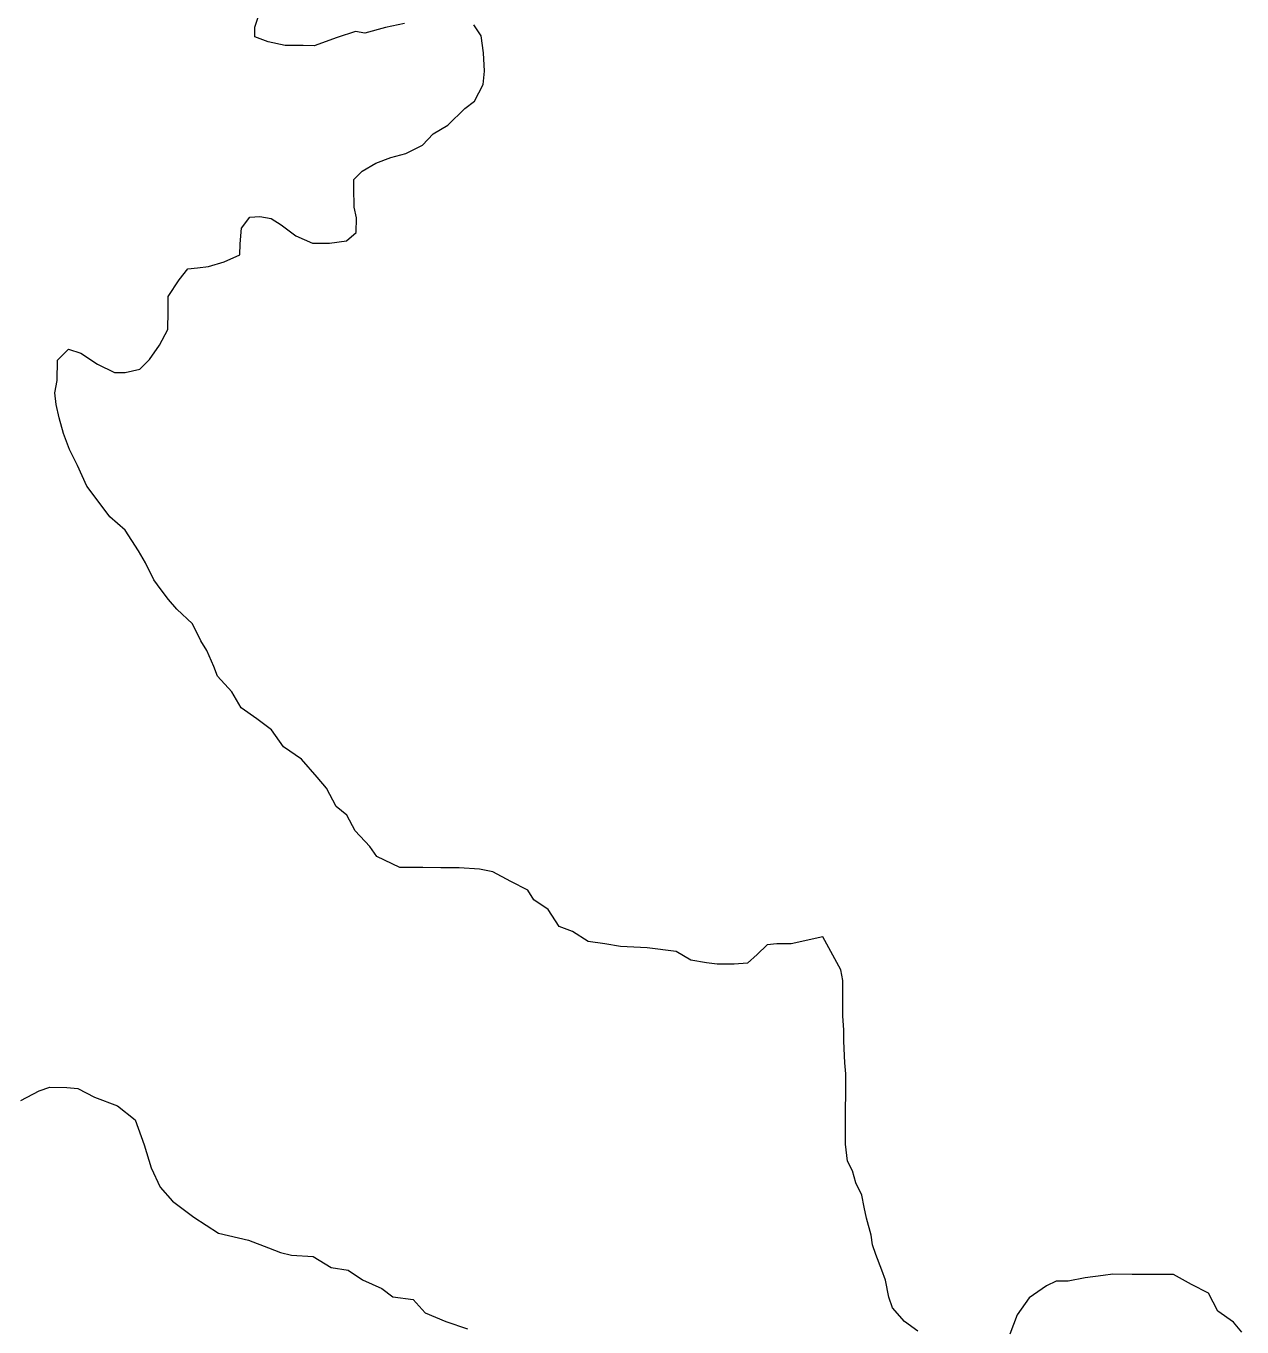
# Model space of a CAD drawing. Extents: x 553962 to 842807, y 8883888 to 9032388.
# Drawn here: x 803964.8 to 804216.2, y 9015600 to 9015869 of the extents above; entities that cross this region are included whole.
import ezdxf

# ---------------------------------------------------------------- set-up
doc = ezdxf.new("R2010")
doc.units = 0
doc.header["$LTSCALE"] = 20
doc.layers.add('23', color=7, linetype='Continuous', lineweight=13)
doc.layers.add('25', color=7, linetype='Continuous', lineweight=13)

msp = doc.modelspace()

# ---------------------------------------------------------------- linework, layer by layer
at = {"layer": '23'}
for points in [[(804043.07, 9015869.48), (804039.11, 9015868.63), (804034.86, 9015867.5), (804032.9, 9015867.83), (804029.13, 9015866.6), (804024.37, 9015864.88), (804022.12, 9015864.9), (804018.37, 9015864.92), (804014.87, 9015865.7), (804012.13, 9015866.72), (804012.14, 9015868.72), (804012.91, 9015871.22)], [(804046.75, 9015844.3), (804046.75, 9015844.3), (804048.99, 9015846.7), (804052.01, 9015848.43), (804055.53, 9015851.91), (804057.55, 9015853.4), (804059.32, 9015856.89), (804059.6, 9015859.64), (804059.37, 9015863.4), (804058.9, 9015866.91), (804057.42, 9015869.17)], [(804129.52, 9015680.68), (804123, 9015679.22), (804120, 9015679.24), (804118, 9015679), (804115.98, 9015677.01), (804113.97, 9015675.27), (804111.21, 9015675.04), (804107.71, 9015675.06), (804105.46, 9015675.33), (804102.22, 9015675.85), (804099.23, 9015677.62), (804093.23, 9015678.42), (804087.73, 9015678.7), (804084.48, 9015679.22), (804080.99, 9015679.75), (804077.75, 9015681.77), (804075.01, 9015682.79), (804072.78, 9015686.31), (804069.8, 9015688.33), (804068.56, 9015690.34), (804065.07, 9015692.12), (804061.34, 9015694.15), (804058.59, 9015694.67), (804054.34, 9015694.94), (804050.59, 9015694.97), (804046.84, 9015695), (804042.08, 9015695.03), (804037.35, 9015697.31), (804035.86, 9015699.32), (804032.89, 9015702.6), (804031.16, 9015705.86), (804028.92, 9015707.63), (804026.95, 9015711.4), (804024.97, 9015713.66), (804021.75, 9015717.44), (804018.02, 9015719.97), (804015.54, 9015723.49), (804012.56, 9015725.76), (804009.32, 9015728.04), (804007.35, 9015731.31), (804004.37, 9015734.58), (804003.64, 9015736.59), (804002.16, 9015739.85), (804000.92, 9015741.86), (803999.2, 9015745.38), (803995.97, 9015748.41), (803994.24, 9015750.42), (803992.75, 9015752.43), (803991.26, 9015754.45), (803989.54, 9015757.96), (803988.06, 9015760.48), (803985.34, 9015764.75), (803982.11, 9015767.52), (803979.14, 9015771.55), (803977.41, 9015773.82), (803975.44, 9015778.08), (803973.82, 9015781.45), (803972.53, 9015784.69), (803971.67, 9015787.93), (803971.02, 9015790.73), (803970.8, 9015793.1), (803971.23, 9015795.69), (803971.35, 9015799.89), (803973.62, 9015802.13), (803976.12, 9015801.36), (803979.6, 9015799.08), (803983.09, 9015797.31), (803985.34, 9015797.3), (803988.34, 9015798.03), (803990.36, 9015800.02), (803992.38, 9015803.01), (803994.16, 9015806.25), (803994.19, 9015810), (803994.21, 9015813.01), (803996.49, 9015816.5), (803998.26, 9015818.74), (804000.26, 9015818.98), (804002.51, 9015819.21), (804005.77, 9015820.19), (804009.03, 9015821.67), (804009.05, 9015823.93), (804009.33, 9015827.18), (804011.09, 9015829.42), (804013.12, 9015829.57), (804015.49, 9015829.14), (804017.58, 9015827.88), (804020.57, 9015825.6), (804024.06, 9015824.08), (804027.56, 9015824.05), (804031.07, 9015824.53), (804033.08, 9015826.27), (804033.1, 9015829.28), (804032.62, 9015831.53), (804032.59, 9015835.52), (804032.59, 9015837.22), (804032.59, 9015837.22), (804034.29, 9015838.92), (804037.12, 9015840.62), (804040.24, 9015841.75), (804043.35, 9015842.6), (804046.75, 9015844.3)], [(804149.15, 9015599.18), (804146.42, 9015601.2), (804143.94, 9015603.97), (804143.2, 9015606.23), (804142.48, 9015609.74), (804141.75, 9015611.75), (804140.52, 9015615.01), (804139.78, 9015617.02), (804139.55, 9015619.02), (804138.58, 9015622.54), (804138.09, 9015624.79), (804137.61, 9015627.3), (804136.38, 9015629.81), (804135.65, 9015632.32), (804134.66, 9015634.33), (804134.19, 9015637.84), (804134.21, 9015640.34), (804134.25, 9015645.1), (804134.27, 9015648.1), (804134.3, 9015652.36), (804134.07, 9015654.61), (804133.85, 9015659.12), (804133.87, 9015661.37), (804133.64, 9015664.38), (804133.66, 9015667.13), (804133.68, 9015669.13), (804133.7, 9015671.64), (804133.22, 9015673.89), (804129.52, 9015680.68)], [(804216.18, 9015598.99), (804214.45, 9015601), (804211.21, 9015603.28), (804209.24, 9015607.05), (804205.75, 9015608.82), (804202.02, 9015610.85), (804198.26, 9015610.88), (804193.51, 9015610.91), (804189.51, 9015610.93), (804187.51, 9015610.7), (804183.75, 9015610.22), (804180.25, 9015609.49), (804177.74, 9015609.51), (804175.74, 9015608.52), (804172.22, 9015606.04), (804169.69, 9015602.55), (804168.16, 9015598.56)]]:
    msp.add_lwpolyline(points, dxfattribs=at)
at = {"layer": '25'}
for points in [[(804043.07, 9015869.48), (804039.11, 9015868.63), (804034.86, 9015867.5), (804032.9, 9015867.83), (804029.13, 9015866.6), (804024.37, 9015864.88), (804022.12, 9015864.9), (804018.37, 9015864.92), (804014.87, 9015865.7), (804012.13, 9015866.72), (804012.14, 9015868.72), (804012.91, 9015871.22)], [(804046.75, 9015844.3), (804046.75, 9015844.3), (804048.99, 9015846.7), (804052.01, 9015848.43), (804055.53, 9015851.91), (804057.55, 9015853.4), (804059.32, 9015856.89), (804059.6, 9015859.64), (804059.37, 9015863.4), (804058.9, 9015866.91), (804057.42, 9015869.17)], [(804129.52, 9015680.68), (804123, 9015679.22), (804120, 9015679.24), (804118, 9015679), (804115.98, 9015677.01), (804113.97, 9015675.27), (804111.21, 9015675.04), (804107.71, 9015675.06), (804105.46, 9015675.33), (804102.22, 9015675.85), (804099.23, 9015677.62), (804093.23, 9015678.42), (804087.73, 9015678.7), (804084.48, 9015679.22), (804080.99, 9015679.75), (804077.75, 9015681.77), (804075.01, 9015682.79), (804072.78, 9015686.31), (804069.8, 9015688.33), (804068.56, 9015690.34), (804065.07, 9015692.12), (804061.34, 9015694.15), (804058.59, 9015694.67), (804054.34, 9015694.94), (804050.59, 9015694.97), (804046.84, 9015695), (804042.08, 9015695.03), (804037.35, 9015697.31), (804035.86, 9015699.32), (804032.89, 9015702.6), (804031.16, 9015705.86), (804028.92, 9015707.63), (804026.95, 9015711.4), (804024.97, 9015713.66), (804021.75, 9015717.44), (804018.02, 9015719.97), (804015.54, 9015723.49), (804012.56, 9015725.76), (804009.32, 9015728.04), (804007.35, 9015731.31), (804004.37, 9015734.58), (804003.64, 9015736.59), (804002.16, 9015739.85), (804000.92, 9015741.86), (803999.2, 9015745.38), (803995.97, 9015748.41), (803994.24, 9015750.42), (803992.75, 9015752.43), (803991.26, 9015754.45), (803989.54, 9015757.96), (803988.06, 9015760.48), (803985.34, 9015764.75), (803982.11, 9015767.52), (803979.14, 9015771.55), (803977.41, 9015773.82), (803975.44, 9015778.08), (803973.82, 9015781.45), (803972.53, 9015784.69), (803971.67, 9015787.93), (803971.02, 9015790.73), (803970.8, 9015793.1), (803971.23, 9015795.69), (803971.35, 9015799.89), (803973.62, 9015802.13), (803976.12, 9015801.36), (803979.6, 9015799.08), (803983.09, 9015797.31), (803985.34, 9015797.3), (803988.34, 9015798.03), (803990.36, 9015800.02), (803992.38, 9015803.01), (803994.16, 9015806.25), (803994.19, 9015810), (803994.21, 9015813.01), (803996.49, 9015816.5), (803998.26, 9015818.74), (804000.26, 9015818.98), (804002.51, 9015819.21), (804005.77, 9015820.19), (804009.03, 9015821.67), (804009.05, 9015823.93), (804009.33, 9015827.18), (804011.09, 9015829.42), (804013.12, 9015829.57), (804015.49, 9015829.14), (804017.58, 9015827.88), (804020.57, 9015825.6), (804024.06, 9015824.08), (804027.56, 9015824.05), (804031.07, 9015824.53), (804033.08, 9015826.27), (804033.1, 9015829.28), (804032.62, 9015831.53), (804032.59, 9015835.52), (804032.59, 9015837.22), (804032.59, 9015837.22), (804034.29, 9015838.92), (804037.12, 9015840.62), (804040.24, 9015841.75), (804043.35, 9015842.6), (804046.75, 9015844.3)], [(804149.15, 9015599.18), (804146.42, 9015601.2), (804143.94, 9015603.97), (804143.2, 9015606.23), (804142.48, 9015609.74), (804141.75, 9015611.75), (804140.52, 9015615.01), (804139.78, 9015617.02), (804139.55, 9015619.02), (804138.58, 9015622.54), (804138.09, 9015624.79), (804137.61, 9015627.3), (804136.38, 9015629.81), (804135.65, 9015632.32), (804134.66, 9015634.33), (804134.19, 9015637.84), (804134.21, 9015640.34), (804134.25, 9015645.1), (804134.27, 9015648.1), (804134.3, 9015652.36), (804134.07, 9015654.61), (804133.85, 9015659.12), (804133.87, 9015661.37), (804133.64, 9015664.38), (804133.66, 9015667.13), (804133.68, 9015669.13), (804133.7, 9015671.64), (804133.22, 9015673.89), (804129.52, 9015680.68)], [(803963.73, 9015646.87), (803967.5, 9015648.85), (803969.75, 9015649.59), (803973.26, 9015649.56), (803975.5, 9015649.3), (803978.99, 9015647.52), (803983.73, 9015645.74), (803987.39, 9015642.85), (803989.26, 9015637.7), (803990.72, 9015632.96), (803992.55, 9015628.95), (803995.1, 9015626.03), (803999.48, 9015622.74), (803999.48, 9015622.74), (804004.6, 9015619.46), (804004.6, 9015619.46), (804010.8, 9015618), (804010.8, 9015618), (804014.94, 9015616.42), (804017.43, 9015615.4), (804019.68, 9015614.89), (804024.18, 9015614.61), (804027.91, 9015612.33), (804031.41, 9015611.81), (804034.4, 9015609.78), (804038.38, 9015608), (804040.62, 9015606.24), (804044.87, 9015605.71), (804047.35, 9015602.94), (804051.59, 9015601.16), (804056.08, 9015599.63)], [(804216.18, 9015598.99), (804214.45, 9015601), (804211.21, 9015603.28), (804209.24, 9015607.05), (804205.75, 9015608.82), (804202.02, 9015610.85), (804198.26, 9015610.88), (804193.51, 9015610.91), (804189.51, 9015610.93), (804187.51, 9015610.7), (804183.75, 9015610.22), (804180.25, 9015609.49), (804177.74, 9015609.51), (804175.74, 9015608.52), (804172.22, 9015606.04), (804169.69, 9015602.55), (804168.16, 9015598.56)]]:
    msp.add_lwpolyline(points, dxfattribs=at)

doc.saveas('drawing.dxf')
